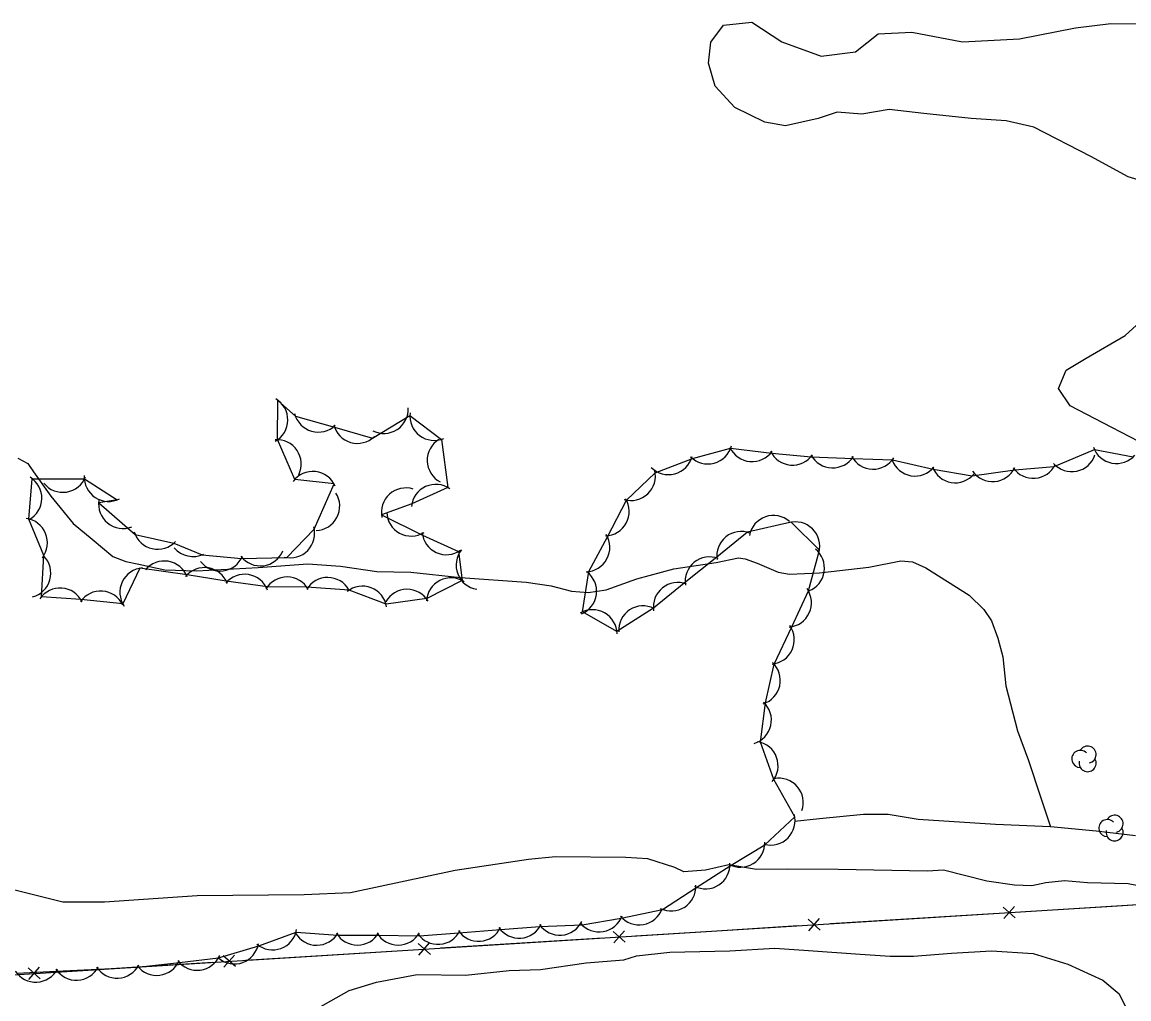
# Model space of a CAD drawing. Extents: x 643342 to 646936, y 5873857 to 5876103.
# Drawn here: x 646014.3 to 646150.2, y 5875004.6 to 5875124.5 of the extents above; entities that cross this region are included whole.
import ezdxf

# ---------------------------------------------------------------- set-up
doc = ezdxf.new("R2010")
doc.units = 0
for name, color, linetype in [('Niveau 2', 7, 'Continuous'), ('Niveau 22', 7, 'Continuous'), ('Niveau 37', 7, 'Continuous'), ('Niveau 4', 7, 'Continuous'), ('Niveau 44', 7, 'Continuous')]:
    doc.layers.add(name, color=color, linetype=linetype)

msp = doc.modelspace()

# ---------------------------------------------------------------- linework, layer by layer
at = {"layer": 'Niveau 2'}
for points in [[(646153.94, 5875104.31), (646150.13, 5875105.46), (646145.57, 5875107.97), (646138.56, 5875111.59), (646135.15, 5875112.36), (646130.84, 5875112.62), (646125.06, 5875113.26), (646120.79, 5875113.76), (646117.41, 5875113.16), (646114.41, 5875113.43), (646112.06, 5875112.64), (646108.06, 5875111.74), (646105.52, 5875112.18), (646101.81, 5875114), (646099.43, 5875116.62), (646098.59, 5875119.41), (646098.89, 5875122.01), (646100.44, 5875124.09), (646103.9, 5875124.47), (646107.62, 5875122.05), (646112.45, 5875120.29), (646116.67, 5875120.8), (646119.45, 5875123.02), (646123.58, 5875123.22), (646129.78, 5875122.03), (646136.8, 5875122.42), (646143.66, 5875123.75), (646148, 5875124.28), (646154.54, 5875124.2)], [(646152.56, 5875072.39), (646148.14, 5875074.68), (646143.02, 5875077.37), (646141.59, 5875079.49), (646142.53, 5875081.75), (646144.98, 5875083.21), (646149.77, 5875086), (646155.7, 5875091.38)], [(646049, 5875002.5), (646054.46, 5875005.56), (646057.82, 5875006.61), (646062.81, 5875007.53), (646068.75, 5875007.47), (646074.12, 5875008.02), (646077.95, 5875008.16), (646083.58, 5875008.96), (646088.21, 5875009.33), (646089.74, 5875009.85), (646093.83, 5875010.3), (646101.21, 5875010.46), (646106.76, 5875010.79), (646110.86, 5875010.48), (646117.23, 5875010.05), (646120.91, 5875009.78), (646123.76, 5875009.8), (646128.43, 5875010.18), (646133.35, 5875010.46), (646138.49, 5875010.11), (646142.72, 5875008.83), (646147.05, 5875006.86), (646149.04, 5875005.19), (646151.19, 5875000.69)]]:
    msp.add_lwpolyline(points, dxfattribs=at)
at = {"layer": 'Niveau 22'}
for points in [[(646013.77, 5875070.94), (646015, 5875070.28), (646015.68, 5875069.27), (646017.81, 5875066.25), (646020.56, 5875062.9), (646022.88, 5875060.98), (646025.42, 5875058.88), (646027.04, 5875058.25), (646028.63, 5875057.91), (646031.81, 5875057.23)], [(646031.81, 5875057.23), (646035.72, 5875057.1), (646043.29, 5875057.51), (646049.38, 5875057.98), (646053.41, 5875057.67), (646057.85, 5875057.02), (646062.05, 5875056.95), (646068.15, 5875056.29), (646076.19, 5875055.73), (646079.26, 5875055.25), (646081.76, 5875054.62), (646083.82, 5875054.44), (646086.03, 5875054.76), (646089.79, 5875056.1), (646094.34, 5875057.33), (646099.52, 5875058.14), (646102.29, 5875058.71), (646103.08, 5875058.59), (646104.59, 5875058.06), (646107.14, 5875056.95), (646108.53, 5875056.7), (646112.21, 5875056.87), (646118.28, 5875057.57), (646122.2, 5875058.35), (646123.67, 5875058.2), (646125.3, 5875057.48), (646130.6, 5875054.12), (646132.43, 5875052.35), (646133.35, 5875050.98), (646134.14, 5875048.82), (646134.76, 5875046.54), (646135.11, 5875042.98), (646136.54, 5875037.47), (646137.88, 5875033.8), (646139.39, 5875029.37), (646140.61, 5875025.66)], [(646151.04, 5875024.55), (646146.21, 5875025.14), (646140.61, 5875025.66), (646133.85, 5875025.96), (646124.34, 5875026.58), (646120.67, 5875027.19), (646117.65, 5875027.18), (646112.24, 5875026.65), (646109.16, 5875026.34)]]:
    msp.add_lwpolyline(points, dxfattribs=at)
at = {"layer": 'Niveau 37'}
for points in [[(646152.66, 5875016.23), (646179.19, 5874807.95), (645961.38, 5874791.81), (645948.36, 5875003.47), (646152.66, 5875016.23)], [(646147.51, 5875015.91), (646152.66, 5875016.23)], [(646123.56, 5875014.41), (646133.54, 5875015.04)], [(646136.28, 5875014.5), (646134.78, 5875015.82)], [(646134.87, 5875014.41), (646136.2, 5875015.91)], [(646137.53, 5875015.29), (646147.51, 5875015.91)], [(646099.61, 5875012.92), (646109.59, 5875013.54)], [(646112.33, 5875013), (646110.83, 5875014.33)], [(646110.92, 5875012.91), (646112.24, 5875014.42)], [(646113.58, 5875013.79), (646123.56, 5875014.41)], [(646075.65, 5875011.42), (646085.63, 5875012.05)], [(646088.38, 5875011.51), (646086.88, 5875012.83)], [(646086.97, 5875011.42), (646088.29, 5875012.92)], [(646089.63, 5875012.29), (646099.61, 5875012.92)], [(646051.7, 5875009.93), (646061.68, 5875010.55)], [(646064.43, 5875010.01), (646062.93, 5875011.34)], [(646063.02, 5875009.92), (646064.34, 5875011.43)], [(646065.67, 5875010.8), (646075.65, 5875011.42)], [(646040.48, 5875008.52), (646038.97, 5875009.84)], [(646039.06, 5875008.43), (646040.39, 5875009.93)], [(646041.72, 5875009.3), (646051.7, 5875009.93)], [(646016.52, 5875007.02), (646015.02, 5875008.35)], [(646015.11, 5875006.93), (646016.44, 5875008.43)], [(646017.77, 5875007.81), (646027.75, 5875008.43)], [(646027.75, 5875008.43), (646037.73, 5875009.05)]]:
    msp.add_lwpolyline(points, dxfattribs=at)
at = {"layer": 'Niveau 4'}
for points in [[(646154.16, 5875017.89), (646150.15, 5875018.67), (646145.13, 5875018.79), (646142.32, 5875019.06), (646140.02, 5875018.79), (646138.3, 5875018.44), (646136.2, 5875018.52), (646132.79, 5875018.99), (646127.45, 5875020.37), (646125.48, 5875020.24), (646114.53, 5875020.42), (646108.35, 5875020.46), (646104.51, 5875020.43), (646101.09, 5875021.01), (646098.23, 5875020.35), (646095.57, 5875020.16), (646094.48, 5875020.67), (646091.14, 5875021.73), (646088.45, 5875021.89), (646079.82, 5875022), (646076.47, 5875021.65), (646067.48, 5875020.33), (646054.64, 5875017.59), (646048.95, 5875017.31), (646035.78, 5875017.22), (646024.42, 5875016.44), (646019.29, 5875016.44)], [(646019.29, 5875016.44), (646011.92, 5875018.27)]]:
    msp.add_lwpolyline(points, dxfattribs=at)
at = {"layer": 'Niveau 44'}
for points in [[(646047.85, 5875076.11), (646052.65, 5875074.73), (646057.32, 5875073.38), (646061.91, 5875076.17), (646065.79, 5875073.24), (646066.57, 5875067.33), (646062.16, 5875065.31), (646058.43, 5875063.96), (646063.48, 5875061.5), (646067.88, 5875059.46), (646068.32, 5875055.91), (646063.99, 5875053.72), (646058.99, 5875052.99), (646054.46, 5875054.73), (646049.27, 5875055.08), (646044.42, 5875055.14), (646039.37, 5875055.84), (646034.58, 5875056.63), (646028.75, 5875057.42), (646026.65, 5875053.04), (646021.5, 5875053.57), (646016.66, 5875053.93), (646016.96, 5875058.97), (646015.11, 5875063.46), (646015.53, 5875068.41), (646021.96, 5875068.38), (646025.98, 5875065.81), (646023.7, 5875065.47), (646028.18, 5875061.58), (646032.91, 5875060.48), (646036.4, 5875059.07), (646041.22, 5875058.63), (646046.8, 5875058.73), (646050.17, 5875062.22), (646052.6, 5875067.79), (646047.77, 5875068.33), (646045.67, 5875073.21), (646045.71, 5875078.03), (646047.85, 5875076.11)], [(646013.63, 5875007.71), (646018.48, 5875007.96), (646023.62, 5875008.21), (646028.46, 5875008.45), (646033.6, 5875009), (646038.41, 5875009.61), (646043.38, 5875011.07), (646047.94, 5875012.75), (646053.06, 5875012.38), (646057.91, 5875012.39), (646063.08, 5875012.31), (646067.92, 5875012.68), (646073.05, 5875013.06), (646077.89, 5875013.42), (646083.07, 5875013.63), (646087.85, 5875014.46), (646092.96, 5875015.54), (646097.03, 5875018.18), (646101.36, 5875020.95), (646105.5, 5875023.48), (646109.19, 5875026.92), (646106.62, 5875031.48), (646104.98, 5875036.05), (646105.61, 5875040.89), (646106.67, 5875045.63), (646108.82, 5875050.24), (646110.86, 5875054.65), (646112.22, 5875059.66), (646108.76, 5875063.08), (646103.39, 5875061.84), (646099.61, 5875058.79), (646095.61, 5875055.57), (646091.83, 5875052.52), (646087.34, 5875049.67), (646083.12, 5875052.06), (646083.89, 5875057.01), (646086.18, 5875061.28), (646088.52, 5875065.78), (646092.04, 5875069.13), (646096.62, 5875070.89), (646101.31, 5875072.16), (646106.36, 5875071.53), (646111.2, 5875071.11), (646116.35, 5875070.89), (646121.2, 5875070.73), (646126.21, 5875069.57), (646131, 5875068.77), (646136.21, 5875069.51)], [(646136.21, 5875069.51), (646141.04, 5875069.9), (646145.99, 5875072), (646150.76, 5875071.09)]]:
    msp.add_lwpolyline(points, dxfattribs=at)
for centre, radius, start, end in [((646043.92, 5875075.63), 3, 299.2201, 59.1981), ((646043.92, 5875075.63), 3, 299.2201, 59.1981), ((646043.92, 5875075.63), 3, 299.2201, 59.1981), ((646050.67, 5875077.13), 3, 193.969, 313.947), ((646050.67, 5875077.13), 3, 193.969, 313.947), ((646050.67, 5875077.13), 3, 193.969, 313.947), ((646058.73, 5875076.97), 3, 242.5892, 2.5672), ((646058.73, 5875076.97), 3, 242.5892, 2.5672), ((646058.73, 5875076.97), 3, 242.5892, 2.5672), ((646064.91, 5875076.11), 3, 172.9091, 292.887), ((646064.91, 5875076.11), 3, 172.9091, 292.887), ((646064.91, 5875076.11), 3, 172.9091, 292.887), ((646055.47, 5875075.75), 3, 193.969, 313.947), ((646055.47, 5875075.75), 3, 193.969, 313.947), ((646055.47, 5875075.75), 3, 193.969, 313.947), ((646045.57, 5875070.21), 3, 334.1354, 94.1133), ((646045.57, 5875070.21), 3, 334.1354, 94.1133), ((646045.57, 5875070.21), 3, 334.1354, 94.1133), ((646067.04, 5875070.68), 3, 121.8171, 241.7951), ((646067.04, 5875070.68), 3, 121.8171, 241.7951), ((646067.04, 5875070.68), 3, 121.8171, 241.7951), ((646098.51, 5875073.23), 3, 225.1123, 345.0902), ((646098.51, 5875073.23), 3, 225.1123, 345.0902), ((646098.51, 5875073.23), 3, 225.1123, 345.0902), ((646103.95, 5875073.51), 3, 205.0354, 325.0134), ((646103.95, 5875073.51), 3, 205.0354, 325.0134), ((646103.95, 5875073.51), 3, 205.0354, 325.0134), ((646108.93, 5875073.08), 3, 205.0354, 325.0134), ((646108.93, 5875073.08), 3, 205.0354, 325.0134), ((646108.93, 5875073.08), 3, 205.0354, 325.0134), ((646148.71, 5875073.28), 3, 199.1812, 319.1591), ((646148.71, 5875073.28), 3, 199.1812, 319.1591), ((646148.71, 5875073.28), 3, 199.1812, 319.1591), ((646093.68, 5875071.92), 3, 225.1123, 345.0902), ((646093.68, 5875071.92), 3, 225.1123, 345.0902), ((646093.68, 5875071.92), 3, 225.1123, 345.0902), ((646113.84, 5875072.74), 3, 208.1089, 328.0869), ((646113.84, 5875072.74), 3, 208.1089, 328.0869), ((646113.84, 5875072.74), 3, 208.1089, 328.0869), ((646118.83, 5875072.58), 3, 208.1089, 328.0869), ((646118.83, 5875072.58), 3, 208.1089, 328.0869), ((646118.83, 5875072.58), 3, 208.1089, 328.0869), ((646123.96, 5875071.74), 3, 200.4757, 320.4537), ((646123.96, 5875071.74), 3, 200.4757, 320.4537), ((646123.96, 5875071.74), 3, 200.4757, 320.4537), ((646143.22, 5875072.28), 3, 221.542, 341.5199), ((646143.22, 5875072.28), 3, 221.542, 341.5199), ((646143.22, 5875072.28), 3, 221.542, 341.5199), ((646049.99, 5875066.31), 3, 23.6191, 143.597), ((646049.99, 5875066.31), 3, 23.6191, 143.597), ((646049.99, 5875066.31), 3, 23.6191, 143.597), ((646089.07, 5875068.73), 3, 253.5394, 13.5174), ((646089.07, 5875068.73), 3, 253.5394, 13.5174), ((646089.07, 5875068.73), 3, 253.5394, 13.5174), ((646128.9, 5875070.91), 3, 200.4757, 320.4537), ((646128.9, 5875070.91), 3, 200.4757, 320.4537), ((646128.9, 5875070.91), 3, 200.4757, 320.4537), ((646133.5, 5875071.06), 3, 214.5751, 334.5531), ((646133.5, 5875071.06), 3, 214.5751, 334.5531), ((646133.5, 5875071.06), 3, 214.5751, 334.5531), ((646138.48, 5875071.46), 3, 214.5751, 334.5531), ((646138.48, 5875071.46), 3, 214.5751, 334.5531), ((646138.48, 5875071.46), 3, 214.5751, 334.5531), ((646013.71, 5875066.02), 3, 298.6954, 58.6733), ((646013.71, 5875066.02), 3, 298.6954, 58.6733), ((646013.71, 5875066.02), 3, 298.6954, 58.6733), ((646019.29, 5875069.74), 3, 218.8972, 338.8752), ((646019.29, 5875069.74), 3, 218.8972, 338.8752), ((646019.29, 5875069.74), 3, 218.8972, 338.8752), ((646024.92, 5875068.62), 3, 176.6667, 296.6446), ((646024.92, 5875068.62), 3, 176.6667, 296.6446), ((646024.92, 5875068.62), 3, 176.6667, 296.6446), ((646065.1, 5875064.72), 3, 54.5653, 174.5433), ((646065.1, 5875064.72), 3, 54.5653, 174.5433), ((646065.1, 5875064.72), 3, 54.5653, 174.5433), ((646050.3, 5875065.05), 3, 272.3042, 32.2821), ((646050.3, 5875065.05), 3, 272.3042, 32.2821), ((646050.3, 5875065.05), 3, 272.3042, 32.2821), ((646061.41, 5875064.28), 3, 72.1038, 192.0817), ((646061.41, 5875064.28), 3, 72.1038, 192.0817), ((646061.41, 5875064.28), 3, 72.1038, 192.0817), ((646026.69, 5875065.3), 3, 170.7581, 290.736), ((646026.69, 5875065.3), 3, 170.7581, 290.736), ((646026.69, 5875065.3), 3, 170.7581, 290.736), ((646085.85, 5875064.38), 3, 271.786, 31.7639), ((646085.85, 5875064.38), 3, 271.786, 31.7639), ((646085.85, 5875064.38), 3, 271.786, 31.7639), ((646062.08, 5875064.37), 3, 181.7092, 301.6872), ((646062.08, 5875064.37), 3, 181.7092, 301.6872), ((646062.08, 5875064.37), 3, 181.7092, 301.6872), ((646106.58, 5875060.9), 3, 49.3635, 169.3414), ((646106.58, 5875060.9), 3, 49.3635, 169.3414), ((646106.58, 5875060.9), 3, 49.3635, 169.3414), ((646014.4, 5875060.55), 3, 322.312, 82.2899), ((646014.4, 5875060.55), 3, 322.312, 82.2899), ((646014.4, 5875060.55), 3, 322.312, 82.2899), ((646047.22, 5875061.7), 3, 255.9067, 15.8846), ((646047.22, 5875061.7), 3, 255.9067, 15.8846), ((646047.22, 5875061.7), 3, 255.9067, 15.8846), ((646109.25, 5875060.12), 3, 345.3479, 105.3259), ((646109.25, 5875060.12), 3, 345.3479, 105.3259), ((646109.25, 5875060.12), 3, 345.3479, 105.3259), ((646030.94, 5875062.75), 3, 196.9567, 316.9346), ((646030.94, 5875062.75), 3, 196.9567, 316.9346), ((646030.94, 5875062.75), 3, 196.9567, 316.9346), ((646066.42, 5875062.08), 3, 185.1188, 305.0968), ((646066.42, 5875062.08), 3, 185.1188, 305.0968), ((646066.42, 5875062.08), 3, 185.1188, 305.0968), ((646083.48, 5875059.98), 3, 271.786, 31.7639), ((646083.48, 5875059.98), 3, 271.786, 31.7639), ((646083.48, 5875059.98), 3, 271.786, 31.7639), ((646102.61, 5875058.94), 3, 68.8655, 188.8434), ((646102.61, 5875058.94), 3, 68.8655, 188.8434), ((646102.61, 5875058.94), 3, 68.8655, 188.8434), ((646035.29, 5875061.86), 3, 219.7653, 296.0559), ((646035.29, 5875061.86), 3, 219.7653, 296.0559), ((646035.29, 5875061.86), 3, 219.7653, 296.0559), ((646043.55, 5875060.71), 3, 217.3372, 337.3151), ((646043.55, 5875060.71), 3, 217.3372, 337.3151), ((646043.55, 5875060.71), 3, 217.3372, 337.3151), ((646070.59, 5875057.8), 3, 141.1239, 261.1019), ((646070.59, 5875057.8), 3, 141.1239, 261.1019), ((646070.59, 5875057.8), 3, 141.1239, 261.1019), ((646109.84, 5875057.44), 3, 291.1849, 51.1629), ((646109.84, 5875057.44), 3, 291.1849, 51.1629), ((646109.84, 5875057.44), 3, 291.1849, 51.1629), ((646014.82, 5875056.8), 3, 284.7155, 44.6935), ((646014.82, 5875056.8), 3, 284.7155, 44.6935), ((646014.82, 5875056.8), 3, 284.7155, 44.6935), ((646031.75, 5875055.31), 3, 20.6388, 140.6167), ((646031.75, 5875055.31), 3, 20.6388, 140.6167), ((646031.75, 5875055.31), 3, 20.6388, 140.6167), ((646038.59, 5875060.07), 3, 217.3372, 337.3151), ((646038.59, 5875060.07), 3, 217.3372, 337.3151), ((646038.59, 5875060.07), 3, 217.3372, 337.3151), ((646098.72, 5875055.81), 3, 68.8655, 188.8434), ((646098.72, 5875055.81), 3, 68.8655, 188.8434), ((646098.72, 5875055.81), 3, 68.8655, 188.8434), ((646029.29, 5875054.47), 3, 94.4498, 214.4277), ((646029.29, 5875054.47), 3, 94.4498, 214.4277), ((646029.29, 5875054.47), 3, 94.4498, 214.4277), ((646036.69, 5875054.5), 3, 20.6388, 140.6167), ((646036.69, 5875054.5), 3, 20.6388, 140.6167), ((646036.69, 5875054.5), 3, 20.6388, 140.6167), ((646081.85, 5875054.59), 3, 292.7511, 52.729), ((646081.85, 5875054.59), 3, 292.7511, 52.729), ((646081.85, 5875054.59), 3, 292.7511, 52.729), ((646041.62, 5875053.68), 3, 20.6388, 140.6167), ((646041.62, 5875053.68), 3, 20.6388, 140.6167), ((646041.62, 5875053.68), 3, 20.6388, 140.6167), ((646046.82, 5875053.35), 3, 29.3247, 149.3027), ((646046.82, 5875053.35), 3, 29.3247, 149.3027), ((646046.82, 5875053.35), 3, 29.3247, 149.3027), ((646051.82, 5875053.29), 3, 29.3247, 149.3027), ((646051.82, 5875053.29), 3, 29.3247, 149.3027), ((646051.82, 5875053.29), 3, 29.3247, 149.3027), ((646066.95, 5875053.24), 3, 56.782, 176.7599), ((646066.95, 5875053.24), 3, 56.782, 176.7599), ((646066.95, 5875053.24), 3, 56.782, 176.7599), ((646094.82, 5875052.67), 3, 68.8655, 188.8434), ((646094.82, 5875052.67), 3, 68.8655, 188.8434), ((646094.82, 5875052.67), 3, 68.8655, 188.8434), ((646018.95, 5875051.99), 3, 25.7987, 145.7767), ((646018.95, 5875051.99), 3, 25.7987, 145.7767), ((646018.95, 5875051.99), 3, 25.7987, 145.7767), ((646023.94, 5875051.62), 3, 25.7987, 145.7767), ((646023.94, 5875051.62), 3, 25.7987, 145.7767), ((646023.94, 5875051.62), 3, 25.7987, 145.7767), ((646056.09, 5875052.22), 3, 8.8715, 128.8494), ((646056.09, 5875052.22), 3, 8.8715, 128.8494), ((646056.09, 5875052.22), 3, 8.8715, 128.8494), ((646061.58, 5875051.84), 3, 30.8038, 150.7817), ((646061.58, 5875051.84), 3, 30.8038, 150.7817), ((646061.58, 5875051.84), 3, 30.8038, 150.7817), ((646108.24, 5875053.19), 3, 275.1273, 35.1052), ((646108.24, 5875053.19), 3, 275.1273, 35.1052), ((646108.24, 5875053.19), 3, 275.1273, 35.1052), ((646090.56, 5875049.8), 3, 63.3815, 183.3595), ((646090.56, 5875049.8), 3, 63.3815, 183.3595), ((646090.56, 5875049.8), 3, 63.3815, 183.3595), ((646084.36, 5875049.33), 3, 0.5714, 120.5494), ((646084.36, 5875049.33), 3, 0.5714, 120.5494), ((646084.36, 5875049.33), 3, 0.5714, 120.5494), ((646106.14, 5875048.65), 3, 275.1273, 35.1052), ((646106.14, 5875048.65), 3, 275.1273, 35.1052), ((646106.14, 5875048.65), 3, 275.1273, 35.1052), ((646104.42, 5875043.65), 3, 287.3652, 47.3432), ((646104.42, 5875043.65), 3, 287.3652, 47.3432), ((646104.42, 5875043.65), 3, 287.3652, 47.3432), ((646103.32, 5875038.77), 3, 287.3652, 47.3432), ((646103.32, 5875038.77), 3, 287.3652, 47.3432), ((646103.32, 5875038.77), 3, 287.3652, 47.3432), ((646104.14, 5875033.17), 3, 319.7389, 79.7168), ((646104.14, 5875033.17), 3, 319.7389, 79.7168), ((646104.14, 5875033.17), 3, 319.7389, 79.7168), ((646144.26, 5875034.01), 1.05, 44.1154, 269.804), ((646145.16, 5875034.54), 1.05, 282.2692, 149.7263), ((646145.16, 5875033.49), 1.05, 166.9369, 29.6212), ((646107.24, 5875028.64), 3, 341.0682, 101.0461), ((646107.24, 5875028.64), 3, 341.0682, 101.0461), ((646107.24, 5875028.64), 3, 341.0682, 101.0461), ((646106.23, 5875026.43), 3, 255.5589, 15.5368), ((646106.23, 5875026.43), 3, 255.5589, 15.5368), ((646106.23, 5875026.43), 3, 255.5589, 15.5368), ((646148.48, 5875026.05), 1.05, 282.2692, 149.7263), ((646147.58, 5875025.52), 1.05, 44.1154, 269.804), ((646148.48, 5875025), 1.05, 166.9369, 29.6212), ((646102.51, 5875023.72), 3, 241.4754, 1.4534), ((646102.51, 5875023.72), 3, 241.4754, 1.4534), ((646102.51, 5875023.72), 3, 241.4754, 1.4534), ((646098.23, 5875021.06), 3, 243.0145, 2.9925), ((646098.23, 5875021.06), 3, 243.0145, 2.9925), ((646098.23, 5875021.06), 3, 243.0145, 2.9925), ((646094.04, 5875018.34), 3, 243.0145, 2.9925), ((646094.04, 5875018.34), 3, 243.0145, 2.9925), ((646094.04, 5875018.34), 3, 243.0145, 2.9925), ((646085.16, 5875015.78), 3, 219.9307, 339.9087), ((646085.16, 5875015.78), 3, 219.9307, 339.9087), ((646085.16, 5875015.78), 3, 219.9307, 339.9087), ((646090.08, 5875016.64), 3, 219.9307, 339.9087), ((646090.08, 5875016.64), 3, 219.9307, 339.9087), ((646090.08, 5875016.64), 3, 219.9307, 339.9087), ((646070.35, 5875014.62), 3, 214.2715, 334.2494), ((646070.35, 5875014.62), 3, 214.2715, 334.2494), ((646070.35, 5875014.62), 3, 214.2715, 334.2494), ((646075.34, 5875015), 3, 214.2715, 334.2494), ((646075.34, 5875015), 3, 214.2715, 334.2494), ((646075.34, 5875015), 3, 214.2715, 334.2494), ((646080.33, 5875015.37), 3, 214.2715, 334.2494), ((646080.33, 5875015.37), 3, 214.2715, 334.2494), ((646080.33, 5875015.37), 3, 214.2715, 334.2494), ((646045.05, 5875013.57), 3, 230.1968, 350.1747), ((646045.05, 5875013.57), 3, 230.1968, 350.1747), ((646045.05, 5875013.57), 3, 230.1968, 350.1747), ((646050.48, 5875014.14), 3, 210.0816, 330.0595), ((646050.48, 5875014.14), 3, 210.0816, 330.0595), ((646050.48, 5875014.14), 3, 210.0816, 330.0595), ((646055.48, 5875014.15), 3, 210.0816, 330.0595), ((646055.48, 5875014.15), 3, 210.0816, 330.0595), ((646055.48, 5875014.15), 3, 210.0816, 330.0595), ((646060.48, 5875014.15), 3, 210.0816, 330.0595), ((646060.48, 5875014.15), 3, 210.0816, 330.0595), ((646060.48, 5875014.15), 3, 210.0816, 330.0595), ((646065.37, 5875014.25), 3, 214.2715, 334.2494), ((646065.37, 5875014.25), 3, 214.2715, 334.2494), ((646065.37, 5875014.25), 3, 214.2715, 334.2494), ((646040.36, 5875011.84), 3, 230.1968, 350.1747), ((646040.36, 5875011.84), 3, 230.1968, 350.1747), ((646040.36, 5875011.84), 3, 230.1968, 350.1747), ((646030.82, 5875010.43), 3, 217.2092, 337.1871), ((646030.82, 5875010.43), 3, 217.2092, 337.1871), ((646030.82, 5875010.43), 3, 217.2092, 337.1871), ((646035.79, 5875011.06), 3, 217.2092, 337.1871), ((646035.79, 5875011.06), 3, 217.2092, 337.1871), ((646035.79, 5875011.06), 3, 217.2092, 337.1871), ((646015.96, 5875009.6), 3, 212.8764, 332.8543), ((646015.96, 5875009.6), 3, 212.8764, 332.8543), ((646015.96, 5875009.6), 3, 212.8764, 332.8543), ((646020.96, 5875009.84), 3, 212.8764, 332.8543), ((646020.96, 5875009.84), 3, 212.8764, 332.8543), ((646020.96, 5875009.84), 3, 212.8764, 332.8543), ((646025.95, 5875010.09), 3, 212.8764, 332.8543), ((646025.95, 5875010.09), 3, 212.8764, 332.8543), ((646025.95, 5875010.09), 3, 212.8764, 332.8543)]:
    msp.add_arc(centre, radius, start, end, dxfattribs=at)

doc.saveas('drawing.dxf')
